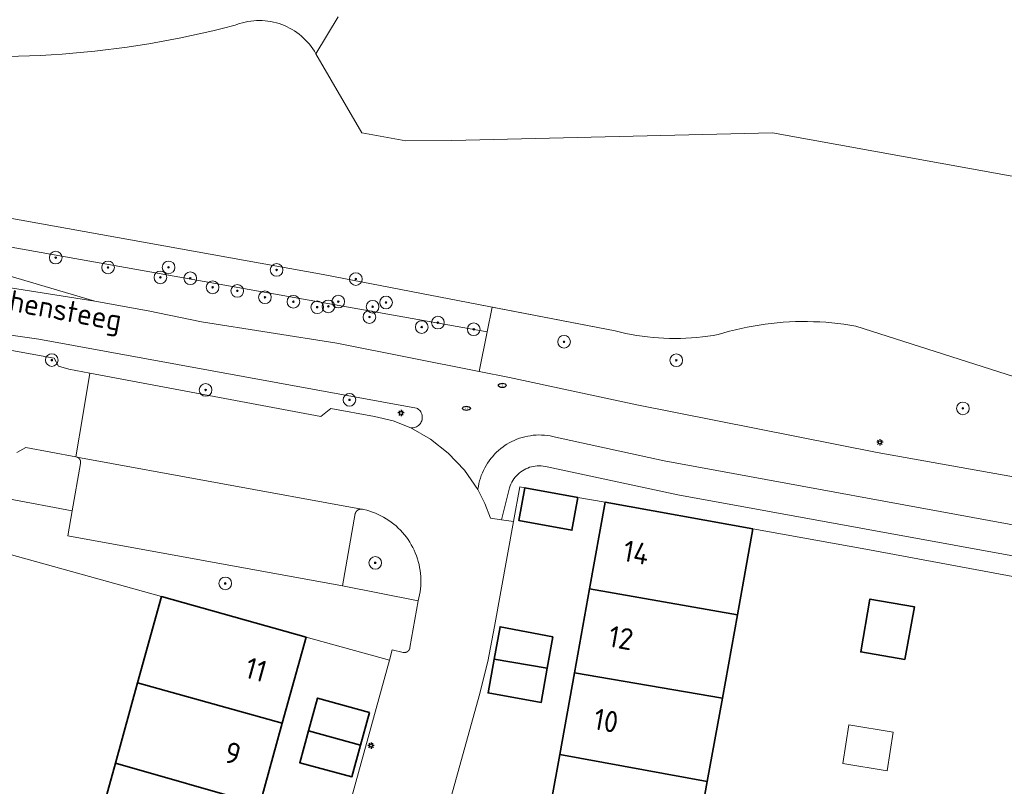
# Model space of a CAD drawing. Header units: metres. Extents: x 152610 to 160096, y 456114 to 462495.
# Tile 559 of 938: x 158815 to 158877, y 459931 to 459980. Entities that reach past the tile are written whole.
import ezdxf
from ezdxf.enums import TextEntityAlignment as Align

# ---------------------------------------------------------------- set-up
doc = ezdxf.new("R2010")
doc.units = ezdxf.units.M
doc.header["$LTSCALE"] = 0.5
doc.layers.get('0').update_dxf_attribs({"linetype": 'CONTINUOUS'})
for name, color, linetype, lineweight in [('B-PV-GK-BESCHOEIING-G', 251, 'GK-BESCHOEIING-SO', 18), ('B-PV-GR-BEPLANTING_CULTUUR_BOSPLANTSOEN-GV', 251, 'CONTINUOUS', 18), ('B-PV-GR-BEPLANTING_CULTUUR_HEESTERS-GV', 251, 'CONTINUOUS', 18), ('B-PV-GR-BOOM-S', 251, 'CONTINUOUS', 25), ('B-PV-IE-MEUBILAIR-S', 251, 'CONTINUOUS', 25), ('B-PV-OG-BEBOUWING-GV', 6, 'CONTINUOUS', 35), ('B-PV-OG-BEBOUWING-T18', 1, 'CONTINUOUS', 18), ('B-PV-OG-BEBOUWING_SCHUUR-GV', 251, 'CONTINUOUS', 18), ('B-PV-OG-TERREIN_BEGROEID-GV', 251, 'CONTINUOUS', 18), ('B-PV-OG-TOPOGRAFIE-T18', 1, 'CONTINUOUS', 18), ('B-PV-OG-WATER_SLOOT-GV', 251, 'CONTINUOUS', 18), ('B-PV-VH-GESLOTENVERHARDING_ASFALT-GV', 251, 'CONTINUOUS', 18), ('B-PV-VH-OPENVERHARDING_BETONSTRAATSTEEN-GV', 251, 'CONTINUOUS', 18), ('B-PV-VH-OPENVERHARDING_TEGEL-GV', 251, 'CONTINUOUS', 18)]:
    doc.layers.add(name, color=color, linetype=linetype, lineweight=lineweight)
doc.styles.add('NLCS-ISO', font='NLCS-ISO.ttf')
doc.styles.add('NLCS-ISO-M750-T18', font='NLCS-ISO.ttf', dxfattribs={"height": 1.35})
doc.linetypes.add('GK-BESCHOEIING-SO', pattern='A,18,-3,[1,NLCS.SHX,S=0.6,R=0,X=0,Y=0],-3', length=24)

# ---------------------------------------------------------------- blocks, each defined once
blk = doc.blocks.new('SIE-MEUBILAIR_PAAL_LICHTMAST-SO')
for points in [[(-0.62, 0), (-1, 0)], [(-0.71, 0.71), (-0.44, 0.44)], [(0, 1), (0, 0.62)], [(0.44, 0.44), (0.71, 0.71)], [(1, 0), (0.62, 0)], [(-0.71, -0.71), (-0.44, -0.44)], [(0, -0.62), (0, -1)], [(0.44, -0.44), (0.71, -0.71)]]:
    blk.add_lwpolyline(points)
blk.add_circle((0, 0), 0.5)
blk = doc.blocks.new('SIE-MEUBILAIR_PUT_RIOOLPUT-SO')
blk.add_ellipse((0, 0), major_axis=(1.25, 0), ratio=0.54)
at = {"style": 'NLCS-ISO'}
blk.add_text('ri', height=0.75, dxfattribs=at).set_placement((-0.04, 0.07), align=Align.MIDDLE_CENTER)
blk = doc.blocks.new('SGR-BOOM_GBKN-SO')
at = {"linetype": 'ByBlock', "lineweight": 18}
h = blk.add_hatch(color=0, dxfattribs=at)
h.dxf.hatch_style = 1
edge = h.paths.add_edge_path()
edge.add_arc((0, 0), 0.25, 0, 360)
at = {"color": 0, "linetype": 'ByBlock', "lineweight": 18}
for radius in [2, 0.25]:
    blk.add_circle((0, 0), radius, dxfattribs=at)
at = {"color": 0, "linetype": 'ByBlock', "lineweight": 18, "style": 'NLCS-ISO'}
blk.add_attdef('SOORT', (2.5, 0), '', height=1.5, dxfattribs=at)

msp = doc.modelspace()

# ---------------------------------------------------------------- linework, layer by layer
at = {"layer": 'B-PV-GK-BESCHOEIING-G', "flags": 128}
msp.add_lwpolyline([(158474.733, 460059.158), (158474.943, 460059.189), (158475.393, 460059.246), (158475.843, 460059.296), (158476.295, 460059.338), (158476.747, 460059.372), (158477.199, 460059.398), (158477.652, 460059.416), (158478.105, 460059.426), (158478.558, 460059.429), (158479.012, 460059.423), (158479.465, 460059.409), (158479.917, 460059.387), (158480.37, 460059.357), (158480.821, 460059.319), (158481.272, 460059.273), (158481.722, 460059.219), (158482.171, 460059.157), (158482.619, 460059.088), (158483.066, 460059.01), (158483.511, 460058.925), (158483.954, 460058.831), (158484.396, 460058.73), (158484.836, 460058.621), (158485.274, 460058.505), (158485.71, 460058.38), (158486.144, 460058.248), (158486.575, 460058.109), (158487.004, 460057.962), (158487.43, 460057.807), (158487.853, 460057.644), (158488.273, 460057.475), (158488.69, 460057.298), (158489.104, 460057.113), (158489.515, 460056.921), (158489.922, 460056.723), (158490.326, 460056.516), (158490.726, 460056.303), (158491.122, 460056.083), (158491.514, 460055.856), (158491.903, 460055.622), (158492.287, 460055.381), (158492.666, 460055.133), (158493.041, 460054.879), (158493.412, 460054.618), (158493.778, 460054.351), (158494.139, 460054.077), (158494.496, 460053.797), (158494.847, 460053.511), (158495.193, 460053.218), (158495.534, 460052.919), (158495.87, 460052.615), (158496.2, 460052.305), (158496.525, 460051.988), (158496.844, 460051.666), (158497.157, 460051.339), (158497.465, 460051.006), (158498.657, 460049.856), (158500, 460048.907), (158501.649, 460047.928), (158503.451, 460047.272), (158503.768, 460047.182), (158504.636, 460046.931), (158505.5, 460046.672), (158506.363, 460046.406), (158507.223, 460046.132), (158508.08, 460045.85), (158508.936, 460045.561), (158509.788, 460045.264), (158510.638, 460044.96), (158511.485, 460044.648), (158512.329, 460044.329), (158513.171, 460044.002), (158514.009, 460043.668), (158514.845, 460043.326), (158515.677, 460042.977), (158516.506, 460042.62), (158517.332, 460042.257), (158518.155, 460041.886), (158518.975, 460041.507), (158519.791, 460041.122), (158520.604, 460040.729), (158521.413, 460040.329), (158522.219, 460039.922), (158523.021, 460039.507), (158523.819, 460039.086), (158524.613, 460038.657), (158525.404, 460038.222), (158525.955, 460037.907), (158526.509, 460037.598), (158527.067, 460037.297), (158527.629, 460037.002), (158528.195, 460036.715), (158528.765, 460036.435), (158529.337, 460036.162), (158529.914, 460035.896), (158530.493, 460035.637), (158531.076, 460035.386), (158531.662, 460035.143), (158532.251, 460034.906), (158532.842, 460034.677), (158533.437, 460034.456), (158534.035, 460034.242), (158534.635, 460034.036), (158535.237, 460033.837), (158535.842, 460033.646), (158536.45, 460033.462), (158537.059, 460033.286), (158537.671, 460033.118), (158538.285, 460032.958), (158538.901, 460032.805), (158539.519, 460032.66), (158540.138, 460032.523), (158540.76, 460032.394), (158541.382, 460032.273), (158542.007, 460032.159), (158542.145, 460032.135), (158584.685, 460024.085), (158585.019, 460024.016), (158585.354, 460023.955), (158585.69, 460023.902), (158586.028, 460023.856), (158586.367, 460023.819), (158586.706, 460023.79), (158587.046, 460023.768), (158587.386, 460023.755), (158587.727, 460023.75), (158588.068, 460023.752), (158588.408, 460023.763), (158588.748, 460023.781), (158589.088, 460023.808), (158589.427, 460023.842), (158589.765, 460023.885), (158590.102, 460023.935), (158590.437, 460023.994), (158590.772, 460024.06), (158591.104, 460024.134), (158591.435, 460024.215), (158591.763, 460024.305), (158592.09, 460024.402), (158592.414, 460024.507), (158592.736, 460024.619), (158593.054, 460024.739), (158593.37, 460024.867), (158593.683, 460025.002), (158593.889, 460025.095), (158594.111, 460025.174), (158594.513, 460025.312), (158594.918, 460025.442), (158595.325, 460025.564), (158595.735, 460025.679), (158596.147, 460025.786), (158596.56, 460025.885), (158596.976, 460025.977), (158597.393, 460026.06), (158597.811, 460026.136), (158598.231, 460026.204), (158598.652, 460026.264), (158599.075, 460026.316), (158599.498, 460026.36), (158599.921, 460026.396), (158600.346, 460026.424), (158600.771, 460026.444), (158601.196, 460026.456), (158601.621, 460026.46), (158602.047, 460026.456), (158602.472, 460026.444), (158602.897, 460026.424), (158603.321, 460026.397), (158603.745, 460026.361), (158604.168, 460026.317), (158604.59, 460026.265), (158605.011, 460026.206), (158605.431, 460026.138), (158605.85, 460026.062), (158606.267, 460025.979), (158606.682, 460025.888), (158607.096, 460025.789), (158614.619, 460024.73), (158616.954, 460024.152), (158630.636, 460021.782), (158631.11, 460021.67), (158631.585, 460021.565), (158632.062, 460021.469), (158632.541, 460021.38), (158633.021, 460021.299), (158633.502, 460021.226), (158633.985, 460021.161), (158634.468, 460021.104), (158634.952, 460021.055), (158635.437, 460021.014), (158635.923, 460020.981), (158636.409, 460020.956), (158636.896, 460020.939), (158637.382, 460020.929), (158637.869, 460020.928), (158638.356, 460020.935), (158638.842, 460020.95), (158639.329, 460020.973), (158639.814, 460021.003), (158640.3, 460021.042), (158640.784, 460021.089), (158641.268, 460021.143), (158641.75, 460021.206), (158642.232, 460021.277), (158642.713, 460021.355), (158643.192, 460021.441), (158643.669, 460021.536), (158644.145, 460021.638), (158644.209, 460021.652), (158644.457, 460021.708), (158644.835, 460021.786), (158645.215, 460021.857), (158645.596, 460021.92), (158645.978, 460021.975), (158646.361, 460022.022), (158646.745, 460022.061), (158647.13, 460022.092), (158647.516, 460022.115), (158647.902, 460022.13), (158648.288, 460022.137), (158648.674, 460022.136), (158649.06, 460022.127), (158649.446, 460022.11), (158649.831, 460022.086), (158650.216, 460022.053), (158650.6, 460022.012), (158650.983, 460021.963), (158651.365, 460021.906), (158651.745, 460021.842), (158652.125, 460021.769), (158652.502, 460021.689), (158652.878, 460021.601), (158653.253, 460021.505), (158653.625, 460021.401), (158653.994, 460021.29), (158654.362, 460021.171), (158654.726, 460021.045), (158655.089, 460020.911), (158655.448, 460020.769), (158655.804, 460020.62), (158656.157, 460020.464), (158656.507, 460020.3), (158656.853, 460020.129), (158657.196, 460019.951), (158657.535, 460019.767), (158657.87, 460019.575), (158658.201, 460019.376), (158658.528, 460019.17), (158659.581, 460014.995), (158660.547, 460013.802), (158661.019, 460013.554), (158661.798, 460013.146), (158662.244, 460013.587), (158662.352, 460014.275), (158662.353, 460015.601), (158662.635, 460017.118), (158662.987, 460017.748), (158666.914, 460018.277), (158667.106, 460018.303), (158669.964, 460018.687), (158670.182, 460018.717), (158671.399, 460018.541), (158671.447, 460018.534), (158671.66, 460018.495), (158671.872, 460018.449), (158672.082, 460018.396), (158672.29, 460018.334), (158672.496, 460018.265), (158672.698, 460018.188), (158672.898, 460018.104), (158673.095, 460018.013), (158673.288, 460017.914), (158673.477, 460017.808), (158673.663, 460017.696), (158673.844, 460017.577), (158674.02, 460017.451), (158674.192, 460017.318), (158674.359, 460017.18), (158674.52, 460017.035), (158674.676, 460016.884), (158674.827, 460016.728), (158674.971, 460016.567), (158675.11, 460016.4), (158675.242, 460016.228), (158675.368, 460016.051), (158675.487, 460015.87), (158675.6, 460015.685), (158675.705, 460015.495), (158675.804, 460015.302), (158675.895, 460015.106), (158675.979, 460014.906), (158676.056, 460014.703), (158676.125, 460014.497), (158676.186, 460014.289), (158676.24, 460014.079), (158676.286, 460013.867), (158676.324, 460013.654), (158676.354, 460013.439), (158676.753, 460008.743), (158676.77, 460008.544), (158676.933, 460006.617), (158676.95, 460006.417), (158677.59, 460002.15), (158678.147, 460000), (158678.47, 459998.75), (158681.56, 459993.85), (158682.373, 459992.754), (158683.361, 459991.812), (158683.561, 459991.657), (158683.766, 459991.508), (158683.976, 459991.366), (158684.189, 459991.23), (158684.408, 459991.101), (158684.63, 459990.979), (158684.855, 459990.865), (158685.085, 459990.757), (158685.317, 459990.657), (158685.553, 459990.564), (158685.791, 459990.479), (158686.032, 459990.401), (158686.276, 459990.331), (158686.521, 459990.268), (158686.6, 459990.25), (158751.58, 459978.72), (158751.778, 459978.68), (158756.595, 459977.716), (158756.791, 459977.677), (158834.12, 459963.78), (158843.94, 459961.89), (158852.56, 459960.22), (158852.897, 459960.137), (158853.235, 459960.061), (158853.575, 459959.994), (158853.917, 459959.934), (158854.259, 459959.882), (158854.603, 459959.838), (158854.948, 459959.803), (158855.294, 459959.775), (158855.64, 459959.755), (158855.986, 459959.743), (158856.333, 459959.739), (158856.68, 459959.743), (158857.026, 459959.755), (158857.372, 459959.775), (158857.718, 459959.803), (158858.063, 459959.839), (158858.407, 459959.882), (158858.75, 459959.934), (158859.07, 459959.99), (158859.409, 459960.091), (158859.778, 459960.194), (158860.149, 459960.288), (158860.522, 459960.375), (158860.897, 459960.454), (158861.273, 459960.526), (158861.651, 459960.589), (158862.03, 459960.645), (158862.41, 459960.692), (158862.791, 459960.732), (158863.172, 459960.763), (158863.555, 459960.787), (158863.937, 459960.803), (158864.32, 459960.81), (158864.703, 459960.81), (158865.086, 459960.802), (158865.469, 459960.785), (158865.851, 459960.761), (158866.233, 459960.729), (158866.614, 459960.688), (158866.994, 459960.64), (158867.372, 459960.584), (158867.75, 459960.52), (158896.821, 459951.25), (158899.349, 459950.965), (158901.43, 459950.73), (158906.435, 459950.678), (158906.882, 459950.597), (158909.016, 459950.211), (158915.147, 459949.101), (158917.198, 459948.729), (158917.642, 459948.649), (158921.99, 459945.69), (158925.427, 459945.052), (158964.503, 459937.795), (159000, 459934.696), (159003.633, 459934.171), (159005.109, 459934.22), (159006.093, 459934.614), (159007.077, 459935.305), (159007.962, 459936.143), (159014.89, 459947.09), (159017.691, 459951.429), (159019.017, 459954.043), (159018.462, 459968.244), (159020.418, 459992.305), (159020.706, 459993.813), (159022.152, 460000), (159022.95, 460003.42), (159027.25, 460016.67), (159028.16, 460021.17), (159028.265, 460024.361), (159027.69, 460030.4), (159027.671, 460030.666), (159027.644, 460030.931), (159027.609, 460031.195), (159027.566, 460031.459), (159027.515, 460031.72), (159027.457, 460031.98), (159027.391, 460032.239), (159027.316, 460032.495), (159027.235, 460032.748), (159027.145, 460033), (159027.049, 460033.248), (159026.944, 460033.493), (159026.833, 460033.736), (159026.714, 460033.974), (159026.588, 460034.209), (159026.456, 460034.441), (159026.316, 460034.668), (159026.23, 460034.8), (159026.04, 460035.142), (159025.843, 460035.481), (159025.639, 460035.815), (159025.429, 460036.145), (159025.211, 460036.47), (159024.987, 460036.792), (159024.757, 460037.108), (159024.52, 460037.42), (159024.277, 460037.727), (159024.028, 460038.028), (159023.772, 460038.325), (159023.511, 460038.616), (159023.243, 460038.902), (159022.97, 460039.183), (159022.691, 460039.457), (159022.407, 460039.726), (159022.117, 460039.989), (159021.822, 460040.247), (159021.521, 460040.498), (159021.216, 460040.742), (159020.906, 460040.981), (159020.591, 460041.213), (159020.271, 460041.439), (159019.946, 460041.658), (159019.617, 460041.871), (159019.284, 460042.076), (159018.947, 460042.275), (159018.606, 460042.467), (159018.261, 460042.652), (159017.912, 460042.83), (159017.81, 460042.88), (159010.88, 460044.64), (159000, 460045.968), (158973.31, 460049.15), (158970.17, 460049.52), (158966.22, 460052.79), (158955.33, 460052.2), (158953.13, 460052.57), (158952.84, 460052.62), (158952.26, 460049.87), (158951.637, 460047.099), (158956.462, 460046.222), (158999.997, 460038.306), (159019.45, 460034.88), (159020.22, 460023.97), (159013.47, 460002.92), (159014.063, 460000), (159014.75, 459996.5), (159014.96, 459994.766), (159015.2, 459993.44), (159015.31, 459991.71), (159014.51, 459987.81), (159008.04, 459965.34), (159004.43, 459960.25), (159000, 459960.353), (158998.4, 459960.39), (158984.69, 459966.34), (158972.72, 459965.62), (158962.87, 459959.8), (158959.98, 459955.93), (158957.133, 459952.707), (158948.935, 459949.392), (158938.055, 459951.623), (158924.86, 459955.26), (158921.282, 459954.369), (158918.671, 459954.179), (158918.225, 459954.257), (158916.164, 459954.616), (158910.021, 459955.687), (158907.885, 459956.059), (158907.442, 459956.136), (158904.968, 459956.938), (158901.43, 459958.27), (158890.98, 459967.57), (158877.255, 459970.054), (158862.49, 459972.71), (158842.246, 459972.236), (158839.35, 459972.21), (158836.56, 459972.73), (158833.66, 459977.71), (158833.569, 459977.866), (158833.471, 459978.018), (158833.366, 459978.165), (158833.255, 459978.308), (158833.138, 459978.446), (158833.015, 459978.578), (158832.886, 459978.705), (158832.752, 459978.825), (158832.612, 459978.94), (158832.468, 459979.049), (158832.318, 459979.151), (158832.165, 459979.246), (158832.007, 459979.334), (158831.846, 459979.416), (158831.681, 459979.49), (158831.513, 459979.557), (158831.342, 459979.616), (158831.169, 459979.668), (158830.994, 459979.711), (158830.817, 459979.748), (158830.638, 459979.776), (158830.459, 459979.796), (158830.278, 459979.809), (158830.098, 459979.813), (158829.917, 459979.809), (158829.737, 459979.798), (158829.557, 459979.778), (158829.378, 459979.751), (158829.201, 459979.715), (158829.026, 459979.672), (158828.852, 459979.621), (158828.681, 459979.563), (158828.57, 459979.52), (158828.493, 459979.5), (158827.826, 459979.328), (158827.158, 459979.164), (158826.487, 459979.008), (158825.815, 459978.859), (158825.141, 459978.719), (158824.466, 459978.586), (158823.789, 459978.461), (158823.11, 459978.344), (158822.431, 459978.235), (158821.75, 459978.134), (158821.068, 459978.04), (158820.385, 459977.955), (158819.701, 459977.878), (158819.016, 459977.808), (158818.33, 459977.747), (158817.644, 459977.693), (158816.957, 459977.648), (158816.269, 459977.61), (158815.582, 459977.58), (158814.894, 459977.559), (158814.205, 459977.545), (158813.517, 459977.54), (158812.829, 459977.542), (158812.14, 459977.553), (158811.452, 459977.571), (158810.764, 459977.597), (158810.077, 459977.632), (158809.39, 459977.674), (158808.703, 459977.725), (158808.017, 459977.783), (158807.332, 459977.849), (158806.648, 459977.924), (158805.964, 459978.006), (158805.282, 459978.096), (158804.6, 459978.194), (158803.92, 459978.3), (158761.22, 459986.1), (158758.322, 459985.408), (158753.269, 459986.128), (158753.067, 459986.157), (158749.69, 459986.67), (158727.918, 459990.667), (158699.682, 459995.849), (158690.69, 459997.5), (158690.618, 459997.516), (158690.387, 459997.573), (158690.159, 459997.638), (158689.932, 459997.71), (158689.708, 459997.79), (158689.487, 459997.877), (158689.269, 459997.972), (158689.054, 459998.074), (158688.843, 459998.183), (158688.635, 459998.299), (158688.432, 459998.423), (158688.233, 459998.552), (158688.038, 459998.689), (158687.848, 459998.832), (158687.663, 459998.981), (158687.483, 459999.137), (158687.308, 459999.298), (158687.139, 459999.466), (158686.976, 459999.638), (158686.818, 459999.817), (158686.667, 460000), (158685.555, 460001.955), (158685.499, 460002.085), (158685.375, 460002.386), (158685.258, 460002.69), (158685.149, 460002.997), (158685.047, 460003.307), (158684.953, 460003.619), (158684.866, 460003.933), (158684.788, 460004.249), (158684.717, 460004.567), (158684.654, 460004.887), (158684.599, 460005.208), (158684.552, 460005.531), (158684.512, 460005.854), (158684.481, 460006.178), (158684.457, 460006.503), (158684.442, 460006.829), (158684.441, 460007.029), (158684.373, 460008.962), (158684.366, 460009.162), (158682.835, 460049.515), (158682.091, 460056.641), (158679.424, 460075.603), (158675.896, 460089.698), (158675.862, 460089.837), (158675.82, 460090.04), (158675.785, 460090.245), (158675.759, 460090.45), (158675.74, 460090.657), (158675.73, 460090.864), (158675.727, 460091.071), (158675.733, 460091.278), (158675.746, 460091.485), (158675.767, 460091.691), (158675.797, 460091.896), (158675.834, 460092.1), (158675.879, 460092.303), (158675.932, 460092.503), (158675.992, 460092.701), (158676.06, 460092.897), (158676.136, 460093.09), (158676.219, 460093.28), (158676.309, 460093.466), (158676.407, 460093.649), (158676.511, 460093.828), (158676.622, 460094.003), (158676.74, 460094.174), (158676.864, 460094.34), (158676.995, 460094.501), (158677.132, 460094.656), (158677.275, 460094.807), (158677.423, 460094.951), (158677.577, 460095.09), (158677.736, 460095.223), (158677.9, 460095.35), (158678.069, 460095.47), (158678.242, 460095.583), (158678.42, 460095.69), (158679.124, 460098.709), (158679.71, 460101.22), (158678.135, 460101.478), (158676.628, 460102.001), (158676.439, 460102.088), (158676.194, 460102.208), (158675.953, 460102.336), (158675.716, 460102.471), (158675.482, 460102.612), (158675.253, 460102.76), (158675.029, 460102.915), (158674.809, 460103.076), (158674.594, 460103.244), (158674.384, 460103.418), (158674.179, 460103.598), (158673.98, 460103.784), (158673.786, 460103.976), (158673.597, 460104.173), (158673.415, 460104.376), (158673.239, 460104.584), (158673.069, 460104.797), (158672.905, 460105.015), (158672.747, 460105.238), (158672.597, 460105.465), (158672.452, 460105.697), (158672.315, 460105.933), (158672.185, 460106.172), (158672.062, 460106.416), (158671.946, 460106.663), (158671.837, 460106.913), (158671.736, 460107.166), (158671.642, 460107.422), (158671.556, 460107.681), (158670.245, 460117.41), (158670.219, 460117.602), (158669.958, 460119.521), (158669.933, 460119.705), (158667.522, 460137.655), (158666.197, 460150.943), (158665.164, 460167.52), (158665.12, 460183.663), (158665.289, 460190.315), (158665.604, 460194.292), (158665.629, 460194.539), (158665.664, 460194.81), (158665.707, 460195.08), (158665.758, 460195.349), (158665.817, 460195.616), (158665.883, 460195.881), (158665.957, 460196.144), (158666.039, 460196.405), (158666.129, 460196.663), (158666.226, 460196.919), (158666.33, 460197.172), (158666.442, 460197.421), (158666.561, 460197.667), (158666.687, 460197.91), (158666.82, 460198.148), (158666.961, 460198.383), (158667.108, 460198.613), (158667.261, 460198.839), (158667.421, 460199.061), (158667.588, 460199.278), (158667.761, 460199.489), (158667.94, 460199.696), (158668.125, 460199.897), (158668.316, 460200.093), (158668.512, 460200.283), (158668.714, 460200.467), (158668.921, 460200.646), (158669.134, 460200.818), (158669.351, 460200.984), (158669.573, 460201.143), (158669.8, 460201.296), (158670.031, 460201.442), (158670.266, 460201.582), (158670.505, 460201.714), (158670.748, 460201.839), (158670.994, 460201.957), (158671.244, 460202.068), (158671.497, 460202.172), (158671.753, 460202.268), (158672.012, 460202.357), (158672.273, 460202.438), (158672.536, 460202.511), (158673.586, 460202.643), (158675.654, 460202.454), (158680.24, 460200.758), (158684.716, 460198.791), (158742.58, 460186.99), (158742.848, 460188.52), (158743.093, 460189.916), (158743.6, 460192.81), (158685.67, 460204.82), (158680.76, 460205), (158677.037, 460206.38), (158675.289, 460207.471), (158675.065, 460207.642), (158674.839, 460207.824), (158674.618, 460208.012), (158674.402, 460208.206), (158674.191, 460208.406), (158673.986, 460208.612), (158673.787, 460208.824), (158673.594, 460209.041), (158673.407, 460209.263), (158673.226, 460209.49), (158673.051, 460209.722), (158672.883, 460209.959), (158672.722, 460210.2), (158672.567, 460210.446), (158672.419, 460210.696), (158672.278, 460210.95), (158672.143, 460211.207), (158672.017, 460211.468), (158671.897, 460211.733), (158671.784, 460212.001), (158671.68, 460212.272), (158671.582, 460212.545), (158671.492, 460212.821), (158671.41, 460213.1), (158670.971, 460216.313), (158670.67, 460217.248), (158670.659, 460217.314), (158670.584, 460217.782), (158670.518, 460218.252), (158670.459, 460218.723), (158670.409, 460219.194), (158670.366, 460219.666), (158670.331, 460220.139), (158670.305, 460220.613), (158670.286, 460221.087), (158670.275, 460221.561), (158670.272, 460222.035), (158670.278, 460222.509), (158670.291, 460222.983), (158670.312, 460223.457), (158670.342, 460223.93), (158670.379, 460224.403), (158670.424, 460224.875), (158670.884, 460236.208), (158671.443, 460250), (158671.646, 460254.657), (158671.932, 460258.598), (158672.045, 460266.708), (158672.206, 460278.296), (158673.841, 460310.082), (158672.827, 460327.858), (158672.802, 460328.217), (158672.77, 460328.576), (158672.729, 460328.934), (158672.681, 460329.291), (158672.624, 460329.647), (158672.56, 460330.002), (158672.488, 460330.355), (158672.407, 460330.706), (158672.32, 460331.055), (158672.224, 460331.403), (158672.173, 460331.575), (158671.331, 460334.857), (158670.909, 460336.049), (158670.252, 460337.253), (158669.749, 460337.931), (158668.707, 460339.041), (158667.431, 460340.162), (158666.576, 460340.921), (158665.827, 460341.447), (158664.587, 460342.123), (158663.031, 460342.66), (158661.99, 460342.963), (158660.832, 460343.113), (158657.125, 460343.156)], dxfattribs=at)
at = {"layer": 'B-PV-GR-BEPLANTING_CULTUUR_BOSPLANTSOEN-GV', "flags": 128}
msp.add_lwpolyline([(158896.821, 459951.25), (158867.75, 459960.52), (158867.372, 459960.584), (158866.994, 459960.64), (158866.614, 459960.688), (158866.233, 459960.729), (158865.851, 459960.761), (158865.469, 459960.785), (158865.086, 459960.802), (158864.703, 459960.81), (158864.32, 459960.81), (158863.937, 459960.803), (158863.555, 459960.787), (158863.172, 459960.763), (158862.791, 459960.732), (158862.41, 459960.692), (158862.03, 459960.644), (158861.651, 459960.589), (158861.273, 459960.526), (158860.897, 459960.454), (158860.522, 459960.375), (158860.149, 459960.288), (158859.778, 459960.194), (158859.409, 459960.091), (158859.07, 459959.99), (158858.749, 459959.934), (158858.407, 459959.882), (158858.063, 459959.839), (158857.718, 459959.803), (158857.372, 459959.775), (158857.026, 459959.755), (158856.68, 459959.743), (158856.333, 459959.739), (158855.986, 459959.743), (158855.64, 459959.755), (158855.294, 459959.775), (158854.948, 459959.803), (158854.603, 459959.839), (158854.259, 459959.882), (158853.917, 459959.934), (158853.575, 459959.994), (158853.235, 459960.061), (158852.897, 459960.137), (158852.56, 459960.22), (158844.803, 459961.723), (158844.483, 459960.168), (158843.965, 459957.659), (158845.88, 459957.28), (158853.93, 459955.56), (158869.09, 459952.55), (158898.097, 459947.374)], dxfattribs=at)
at = {"layer": 'B-PV-GR-BEPLANTING_CULTUUR_HEESTERS-GV', "flags": 128}
for points in [[(158814.268, 459949.626), (158818.282, 459948.855), (158818.8, 459951.84), (158818.802, 459951.846), (158818.803, 459951.852), (158818.804, 459951.858), (158818.806, 459951.863), (158818.807, 459951.869), (158818.808, 459951.875), (158818.808, 459951.881), (158818.809, 459951.887), (158818.81, 459951.893), (158818.81, 459951.899), (158818.811, 459951.905), (158818.811, 459951.911), (158818.812, 459951.917), (158818.812, 459951.923), (158818.812, 459951.929), (158818.812, 459951.935), (158818.812, 459951.941), (158818.811, 459951.947), (158818.811, 459951.953), (158818.81, 459951.959), (158818.81, 459951.965), (158818.809, 459951.971), (158818.808, 459951.977), (158818.808, 459951.983), (158818.807, 459951.989), (158818.806, 459951.995), (158818.804, 459952.001), (158818.803, 459952.007), (158818.802, 459952.012), (158818.8, 459952.018), (158818.798, 459952.024), (158818.797, 459952.03), (158818.795, 459952.035), (158818.793, 459952.041), (158818.791, 459952.047), (158818.789, 459952.052), (158818.787, 459952.058), (158818.784, 459952.064), (158818.782, 459952.069), (158818.78, 459952.075), (158818.777, 459952.08), (158818.774, 459952.085), (158818.771, 459952.091), (158818.769, 459952.096), (158818.766, 459952.101), (158818.763, 459952.106), (158818.759, 459952.111), (158818.756, 459952.117), (158818.753, 459952.122), (158818.749, 459952.126), (158818.746, 459952.131), (158818.742, 459952.136), (158818.739, 459952.141), (158818.735, 459952.146), (158818.731, 459952.15), (158818.727, 459952.155), (158818.723, 459952.159), (158818.719, 459952.164), (158818.715, 459952.168), (158818.711, 459952.172), (158818.707, 459952.177), (158818.702, 459952.181), (158818.698, 459952.185), (158818.693, 459952.189), (158818.689, 459952.193), (158818.684, 459952.196), (158818.679, 459952.2), (158818.675, 459952.204), (158818.67, 459952.207), (158818.665, 459952.211), (158818.66, 459952.214), (158818.655, 459952.218), (158818.65, 459952.221), (158818.645, 459952.224), (158818.64, 459952.227), (158818.634, 459952.23), (158818.629, 459952.233), (158818.624, 459952.236), (158818.618, 459952.238), (158818.613, 459952.241), (158818.607, 459952.243), (158818.602, 459952.246), (158818.596, 459952.248), (158818.591, 459952.25), (158818.585, 459952.252), (158818.58, 459952.254), (158818.574, 459952.256), (158818.568, 459952.259), (158818.51, 459952.27), (158815.36, 459952.86), (158814.79, 459952.54)], [(158902.96, 459941.41), (158856.52, 459949.87), (158848.26, 459951.64), (158848.138, 459951.668), (158848.015, 459951.689), (158847.891, 459951.701), (158847.766, 459951.705), (158847.641, 459951.702), (158847.517, 459951.69), (158847.394, 459951.671), (158847.272, 459951.644), (158847.152, 459951.609), (158847.035, 459951.566), (158846.92, 459951.516), (158846.809, 459951.458), (158846.702, 459951.394), (158846.6, 459951.323), (158846.502, 459951.246), (158846.409, 459951.162), (158846.321, 459951.073), (158846.24, 459950.978), (158846.165, 459950.878), (158846.097, 459950.774), (158846.035, 459950.665), (158845.98, 459950.553), (158845.933, 459950.438), (158845.893, 459950.319), (158845.89, 459950.31), (158845.38, 459948.3), (158846.132, 459948.18), (158846.53, 459950.38), (158846.86, 459950.32), (158850.2, 459949.71), (158851.92, 459949.41), (158861.25, 459947.72), (158868.38, 459946.44), (158880.95, 459944.11)], [(158813.669, 459946.286), (158823.92, 459943.45), (158833.05, 459940.9), (158838.31, 459939.44), (158838.49, 459940.1), (158839.17, 459939.93), (158839.176, 459939.929), (158839.182, 459939.927), (158839.188, 459939.926), (158839.194, 459939.925), (158839.2, 459939.924), (158839.206, 459939.923), (158839.212, 459939.922), (158839.218, 459939.922), (158839.224, 459939.921), (158839.23, 459939.92), (158839.236, 459939.92), (158839.242, 459939.92), (158839.248, 459939.92), (158839.254, 459939.92), (158839.26, 459939.92), (158839.266, 459939.92), (158839.272, 459939.92), (158839.278, 459939.92), (158839.284, 459939.921), (158839.29, 459939.921), (158839.297, 459939.922), (158839.302, 459939.923), (158839.308, 459939.924), (158839.314, 459939.925), (158839.32, 459939.926), (158839.326, 459939.927), (158839.332, 459939.928), (158839.338, 459939.93), (158839.344, 459939.931), (158839.35, 459939.933), (158839.356, 459939.935), (158839.361, 459939.936), (158839.367, 459939.938), (158839.373, 459939.94), (158839.379, 459939.942), (158839.384, 459939.945), (158839.39, 459939.947), (158839.396, 459939.949), (158839.401, 459939.952), (158839.407, 459939.954), (158839.412, 459939.957), (158839.417, 459939.96), (158839.423, 459939.963), (158839.428, 459939.966), (158839.433, 459939.969), (158839.438, 459939.972), (158839.443, 459939.975), (158839.448, 459939.979), (158839.453, 459939.982), (158839.458, 459939.986), (158839.463, 459939.989), (158839.468, 459939.993), (158839.473, 459939.997), (158839.478, 459940), (158839.482, 459940.004), (158839.487, 459940.008), (158839.491, 459940.012), (158839.496, 459940.017), (158839.5, 459940.021), (158839.504, 459940.025), (158839.508, 459940.03), (158839.512, 459940.034), (158839.516, 459940.038), (158839.52, 459940.043), (158839.524, 459940.048), (158839.528, 459940.053), (158839.532, 459940.057), (158839.535, 459940.062), (158839.539, 459940.067), (158839.542, 459940.072), (158839.546, 459940.077), (158839.549, 459940.082), (158839.552, 459940.087), (158839.555, 459940.093), (158839.558, 459940.098), (158839.561, 459940.103), (158839.564, 459940.109), (158839.567, 459940.114), (158839.569, 459940.12), (158839.572, 459940.125), (158839.574, 459940.131), (158839.577, 459940.136), (158839.579, 459940.142), (158839.581, 459940.148), (158839.583, 459940.153), (158839.585, 459940.159), (158839.587, 459940.165), (158839.588, 459940.171), (158839.59, 459940.177), (158839.592, 459940.182), (158839.593, 459940.188), (158839.594, 459940.194), (158839.596, 459940.2), (158839.597, 459940.206), (158839.598, 459940.212), (158839.599, 459940.218), (158839.599, 459940.224), (158839.6, 459940.23), (158840.12, 459943.19), (158835.34, 459944.13), (158818.01, 459947.29), (158818.282, 459948.855), (158814.268, 459949.626)]]:
    msp.add_lwpolyline(points, dxfattribs=at)
msp.add_lwpolyline([(158836.6, 459948.96), (158836.541, 459948.971), (158836.528, 459948.97), (158836.522, 459948.97), (158836.515, 459948.97), (158836.509, 459948.97), (158836.502, 459948.97), (158836.496, 459948.97), (158836.489, 459948.97), (158836.483, 459948.969), (158836.476, 459948.968), (158836.47, 459948.968), (158836.463, 459948.967), (158836.457, 459948.966), (158836.45, 459948.965), (158836.444, 459948.964), (158836.438, 459948.963), (158836.431, 459948.961), (158836.425, 459948.96), (158836.418, 459948.958), (158836.412, 459948.957), (158836.406, 459948.955), (158836.4, 459948.953), (158836.394, 459948.951), (158836.387, 459948.949), (158836.381, 459948.946), (158836.375, 459948.944), (158836.369, 459948.942), (158836.363, 459948.939), (158836.357, 459948.936), (158836.351, 459948.934), (158836.345, 459948.931), (158836.339, 459948.928), (158836.334, 459948.925), (158836.328, 459948.922), (158836.317, 459948.915), (158836.311, 459948.911), (158836.306, 459948.908), (158836.3, 459948.904), (158836.295, 459948.901), (158836.29, 459948.897), (158836.285, 459948.893), (158836.279, 459948.889), (158836.274, 459948.885), (158836.269, 459948.881), (158836.264, 459948.876), (158836.26, 459948.872), (158836.255, 459948.867), (158836.25, 459948.863), (158836.245, 459948.858), (158836.241, 459948.854), (158836.237, 459948.849), (158836.232, 459948.844), (158836.228, 459948.839), (158836.224, 459948.834), (158836.22, 459948.829), (158836.216, 459948.824), (158836.212, 459948.819), (158836.208, 459948.813), (158836.204, 459948.808), (158836.2, 459948.803), (158836.197, 459948.797), (158836.193, 459948.792), (158836.19, 459948.786), (158836.187, 459948.78), (158836.184, 459948.775), (158836.181, 459948.769), (158836.178, 459948.763), (158836.175, 459948.757), (158836.172, 459948.751), (158836.169, 459948.745), (158836.167, 459948.74), (158836.164, 459948.733), (158836.162, 459948.727), (158836.16, 459948.721), (158836.157, 459948.715), (158836.155, 459948.709), (158836.154, 459948.703), (158836.152, 459948.696), (158836.15, 459948.69), (158835.34, 459944.13), (158840.12, 459943.19), (158840.168, 459943.376), (158840.209, 459943.564), (158840.241, 459943.753), (158840.266, 459943.944), (158840.282, 459944.135), (158840.291, 459944.327), (158840.291, 459944.519), (158840.284, 459944.711), (158840.269, 459944.903), (158840.246, 459945.093), (158840.214, 459945.283), (158840.175, 459945.471), (158840.128, 459945.657), (158840.074, 459945.841), (158840.012, 459946.023), (158839.942, 459946.202), (158839.865, 459946.378), (158839.78, 459946.551), (158839.689, 459946.72), (158839.591, 459946.885), (158839.485, 459947.046), (158839.374, 459947.202), (158839.255, 459947.353), (158839.131, 459947.5), (158839.001, 459947.641), (158838.864, 459947.776), (158838.723, 459947.906), (158838.576, 459948.03), (158838.424, 459948.147), (158838.267, 459948.258), (158838.106, 459948.363), (158837.94, 459948.46), (158837.771, 459948.551), (158837.598, 459948.635), (158837.422, 459948.711), (158837.242, 459948.78), (158837.06, 459948.841), (158836.876, 459948.895), (158836.689, 459948.941)], close=True, dxfattribs=at)
at = {"layer": 'B-PV-OG-BEBOUWING-GV', "flags": 128}
for points in [[(158850.2, 459949.71), (158846.86, 459950.32), (158846.48, 459948.25), (158849.83, 459947.64)], [(158861.25, 459947.72), (158851.92, 459949.41), (158850.937, 459943.943), (158860.273, 459942.302)], [(158860.273, 459942.302), (158850.937, 459943.943), (158849.983, 459938.631), (158859.324, 459937.038)], [(158833.05, 459940.9), (158823.92, 459943.45), (158822.41, 459938.002), (158831.541, 459935.453)], [(158870.847, 459939.477), (158871.446, 459942.807), (158868.636, 459943.289), (158868.064, 459939.954)], [(158848.63, 459940.92), (158845.29, 459941.55), (158844.921, 459939.495), (158848.274, 459938.923)], [(158848.274, 459938.923), (158844.921, 459939.495), (158844.54, 459937.37), (158847.89, 459936.77)], [(158859.324, 459937.038), (158849.983, 459938.631), (158849.059, 459933.493), (158858.376, 459931.781)], [(158831.541, 459935.453), (158822.41, 459938.002), (158821.005, 459932.934), (158830.121, 459930.33)], [(158837.05, 459936.14), (158833.77, 459937.04), (158833.207, 459934.988), (158836.485, 459934.073)], [(158836.485, 459934.073), (158833.207, 459934.988), (158832.65, 459932.96), (158835.94, 459932.08)], [(158858.376, 459931.781), (158849.059, 459933.493), (158848.064, 459927.952), (158857.381, 459926.259)], [(158830.121, 459930.33), (158821.005, 459932.934), (158819.553, 459927.698), (158828.679, 459925.127)]]:
    msp.add_lwpolyline(points, close=True, dxfattribs=at)
at = {"layer": 'B-PV-OG-BEBOUWING_SCHUUR-GV', "flags": 128}
msp.add_lwpolyline([(158870.115, 459934.896), (158867.318, 459935.349), (158866.923, 459932.911), (158869.72, 459932.458)], close=True, dxfattribs=at)
at = {"layer": 'B-PV-OG-TERREIN_BEGROEID-GV', "flags": 128}
for points in [[(158814.894, 459977.559), (158815.582, 459977.58), (158816.269, 459977.61), (158816.957, 459977.648), (158817.644, 459977.693), (158818.33, 459977.747), (158819.016, 459977.808), (158819.701, 459977.878), (158820.385, 459977.955), (158821.068, 459978.04), (158821.75, 459978.134), (158822.431, 459978.235), (158823.11, 459978.344), (158823.789, 459978.461), (158824.466, 459978.586), (158825.141, 459978.719), (158825.815, 459978.859), (158826.487, 459979.008), (158827.158, 459979.164), (158827.826, 459979.328), (158828.493, 459979.5), (158828.57, 459979.52), (158828.681, 459979.563), (158828.852, 459979.621), (158829.025, 459979.672), (158829.201, 459979.715), (158829.378, 459979.751), (158829.557, 459979.778), (158829.736, 459979.798), (158829.917, 459979.809), (158830.098, 459979.813), (158830.278, 459979.809), (158830.459, 459979.796), (158830.638, 459979.776), (158830.817, 459979.748), (158830.994, 459979.712), (158831.169, 459979.668), (158831.342, 459979.616), (158831.513, 459979.557), (158831.681, 459979.49), (158831.846, 459979.416), (158832.007, 459979.334), (158832.165, 459979.246), (158832.318, 459979.151), (158832.468, 459979.049), (158832.612, 459978.94), (158832.752, 459978.825), (158832.886, 459978.705), (158833.015, 459978.578), (158833.138, 459978.446), (158833.255, 459978.308), (158833.366, 459978.165), (158833.471, 459978.018), (158833.569, 459977.866), (158833.66, 459977.71), (158835.074, 459980.051)], [(158805.655, 459966.231), (158819.705, 459962.103), (158823.078, 459961.481), (158826.44, 459960.8), (158834.98, 459959.44), (158843.965, 459957.659), (158844.483, 459960.168), (158756.423, 459975.823)], [(158814, 459959.07), (158817.143, 459958.498), (158817.409, 459957.999), (158818.063, 459957.796), (158819.386, 459957.548), (158833.982, 459954.81), (158834.605, 459955.321), (158837.36, 459954.82), (158838.537, 459954.537), (158839.666, 459954.103), (158839.739, 459954.101), (158839.811, 459954.107), (158839.882, 459954.12), (158839.952, 459954.142), (158840.018, 459954.171), (158840.081, 459954.207), (158840.14, 459954.25), (158840.194, 459954.299), (158840.242, 459954.354), (158840.283, 459954.413), (158840.318, 459954.477), (158840.345, 459954.544), (158840.365, 459954.614), (158840.378, 459954.686), (158840.382, 459954.758), (158840.378, 459954.831), (158840.367, 459954.903), (158840.347, 459954.973), (158840.32, 459955.04), (158840.286, 459955.104), (158840.245, 459955.164), (158840.197, 459955.219), (158840.144, 459955.269), (158840.086, 459955.312), (158840.023, 459955.348), (158840.02, 459955.35), (158816.17, 459959.69), (158814.997, 459959.87), (158813.823, 459960.043)]]:
    msp.add_lwpolyline(points, dxfattribs=at)
for points in [[(158756.791, 459977.677), (158756.595, 459977.716), (158756.423, 459975.823), (158844.483, 459960.168), (158844.803, 459961.723), (158843.94, 459961.89), (158834.12, 459963.78)], [(158784.056, 459970.589), (158772.159, 459970.644), (158779.61, 459968.73), (158783.35, 459967.739), (158787.15, 459967.01), (158793.155, 459965.834), (158798.08, 459964.87), (158799.36, 459964.65), (158805.55, 459964.06), (158812.645, 459963.209), (158819.705, 459962.103), (158805.655, 459966.231)]]:
    msp.add_lwpolyline(points, close=True, dxfattribs=at)
at = {"layer": 'B-PV-OG-WATER_SLOOT-GV', "flags": 128}
for points in [[(158877.255, 459970.054), (158862.49, 459972.71), (158842.246, 459972.236), (158839.35, 459972.21), (158836.56, 459972.73), (158833.66, 459977.71), (158833.569, 459977.866), (158833.471, 459978.018), (158833.366, 459978.165), (158833.255, 459978.308), (158833.138, 459978.446), (158833.015, 459978.578), (158832.886, 459978.705), (158832.752, 459978.825), (158832.612, 459978.94), (158832.468, 459979.049), (158832.318, 459979.151), (158832.165, 459979.246), (158832.007, 459979.334), (158831.846, 459979.416), (158831.681, 459979.49), (158831.513, 459979.557), (158831.342, 459979.616), (158831.169, 459979.668), (158830.994, 459979.712), (158830.817, 459979.748), (158830.638, 459979.776), (158830.459, 459979.796), (158830.278, 459979.809), (158830.098, 459979.813), (158829.917, 459979.809), (158829.736, 459979.798), (158829.557, 459979.778), (158829.378, 459979.751), (158829.201, 459979.715), (158829.025, 459979.672), (158828.852, 459979.621), (158828.681, 459979.563), (158828.57, 459979.52), (158828.493, 459979.5), (158827.826, 459979.328), (158827.158, 459979.164), (158826.487, 459979.008), (158825.815, 459978.859), (158825.141, 459978.719), (158824.466, 459978.586), (158823.789, 459978.461), (158823.11, 459978.344), (158822.431, 459978.235), (158821.75, 459978.134), (158821.068, 459978.04), (158820.385, 459977.955), (158819.701, 459977.878), (158819.016, 459977.808), (158818.33, 459977.747), (158817.644, 459977.693), (158816.957, 459977.648), (158816.269, 459977.61), (158815.582, 459977.58), (158814.894, 459977.559)], [(158756.791, 459977.677), (158834.12, 459963.78), (158843.94, 459961.89), (158844.803, 459961.723), (158852.56, 459960.22), (158852.897, 459960.137), (158853.235, 459960.061), (158853.575, 459959.994), (158853.917, 459959.934), (158854.259, 459959.882), (158854.603, 459959.839), (158854.948, 459959.803), (158855.294, 459959.775), (158855.64, 459959.755), (158855.986, 459959.743), (158856.333, 459959.739), (158856.68, 459959.743), (158857.026, 459959.755), (158857.372, 459959.775), (158857.718, 459959.803), (158858.063, 459959.839), (158858.407, 459959.882), (158858.749, 459959.934), (158859.07, 459959.99), (158859.409, 459960.091), (158859.778, 459960.194), (158860.149, 459960.288), (158860.522, 459960.375), (158860.897, 459960.454), (158861.273, 459960.526), (158861.651, 459960.589), (158862.03, 459960.644), (158862.41, 459960.692), (158862.791, 459960.732), (158863.172, 459960.763), (158863.555, 459960.787), (158863.937, 459960.803), (158864.32, 459960.81), (158864.703, 459960.81), (158865.086, 459960.802), (158865.469, 459960.785), (158865.851, 459960.761), (158866.233, 459960.729), (158866.614, 459960.688), (158866.994, 459960.64), (158867.372, 459960.584), (158867.75, 459960.52), (158896.821, 459951.25)]]:
    msp.add_lwpolyline(points, dxfattribs=at)
at = {"layer": 'B-PV-VH-GESLOTENVERHARDING_ASFALT-GV', "flags": 128}
for points in [[(158898.097, 459947.374), (158869.09, 459952.55), (158853.93, 459955.56), (158845.88, 459957.28), (158843.965, 459957.659), (158834.98, 459959.44), (158826.44, 459960.8), (158823.078, 459961.481), (158819.705, 459962.103), (158812.645, 459963.209)], [(158813.823, 459960.043), (158814.997, 459959.87), (158816.17, 459959.69), (158840.02, 459955.35), (158840.023, 459955.348), (158840.086, 459955.312), (158840.144, 459955.269), (158840.197, 459955.219), (158840.245, 459955.164), (158840.286, 459955.104), (158840.32, 459955.04), (158840.347, 459954.973), (158840.367, 459954.903), (158840.378, 459954.831), (158840.382, 459954.758), (158840.378, 459954.686), (158840.365, 459954.614), (158840.345, 459954.544), (158840.318, 459954.477), (158840.283, 459954.413), (158840.242, 459954.354), (158840.194, 459954.299), (158840.14, 459954.25), (158840.081, 459954.207), (158840.018, 459954.171), (158839.952, 459954.142), (158839.882, 459954.12), (158839.811, 459954.107), (158839.739, 459954.101), (158839.666, 459954.103), (158840.907, 459953.396), (158842.02, 459952.5), (158843.046, 459951.426), (158843.891, 459950.203), (158843.894, 459950.229), (158843.921, 459950.404), (158843.956, 459950.578), (158843.998, 459950.75), (158844.048, 459950.92), (158844.106, 459951.088), (158844.172, 459951.253), (158844.244, 459951.414), (158844.324, 459951.572), (158844.411, 459951.727), (158844.505, 459951.877), (158844.605, 459952.023), (158844.712, 459952.164), (158844.826, 459952.301), (158844.945, 459952.431), (158845.07, 459952.557), (158845.201, 459952.677), (158845.337, 459952.791), (158845.477, 459952.898), (158845.623, 459952.999), (158845.721, 459953.062), (158845.874, 459953.152), (158846.03, 459953.235), (158846.191, 459953.31), (158846.354, 459953.379), (158846.521, 459953.44), (158846.69, 459953.493), (158846.861, 459953.539), (158847.034, 459953.577), (158847.208, 459953.607), (158847.384, 459953.629), (158847.561, 459953.644), (158847.738, 459953.65), (158847.915, 459953.648), (158848.092, 459953.638), (158848.268, 459953.62), (158848.444, 459953.595), (158848.618, 459953.561), (158848.79, 459953.52), (158855.66, 459952.01), (158903.336, 459943.269)]]:
    msp.add_lwpolyline(points, dxfattribs=at)
at = {"layer": 'B-PV-VH-OPENVERHARDING_BETONSTRAATSTEEN-GV', "flags": 128}
for points in [[(158814.79, 459952.54), (158815.36, 459952.86), (158818.51, 459952.27), (158818.943, 459954.879), (158819.386, 459957.548), (158818.063, 459957.796), (158817.409, 459957.999), (158817.143, 459958.498), (158814, 459959.07)], [(158837.78, 459914.91), (158843.97, 459937.18), (158844.512, 459939.362), (158844.94, 459941.57), (158846.132, 459948.18), (158845.38, 459948.3), (158844.69, 459948.41), (158844.336, 459949.327), (158843.891, 459950.203), (158843.046, 459951.426), (158842.02, 459952.5), (158840.907, 459953.396), (158839.666, 459954.103), (158838.537, 459954.537), (158837.36, 459954.82), (158834.605, 459955.321), (158833.982, 459954.81), (158819.386, 459957.548), (158818.943, 459954.879), (158818.51, 459952.27), (158818.568, 459952.259), (158836.541, 459948.971), (158836.6, 459948.96), (158836.689, 459948.941), (158836.876, 459948.895), (158837.06, 459948.841), (158837.242, 459948.78), (158837.422, 459948.711), (158837.598, 459948.635), (158837.771, 459948.551), (158837.94, 459948.46), (158838.106, 459948.363), (158838.267, 459948.258), (158838.424, 459948.147), (158838.576, 459948.03), (158838.723, 459947.906), (158838.864, 459947.776), (158839.001, 459947.641), (158839.131, 459947.5), (158839.255, 459947.353), (158839.374, 459947.202), (158839.485, 459947.046), (158839.591, 459946.885), (158839.689, 459946.72), (158839.78, 459946.551), (158839.865, 459946.378), (158839.942, 459946.202), (158840.012, 459946.023), (158840.074, 459945.841), (158840.128, 459945.657), (158840.175, 459945.471), (158840.214, 459945.283), (158840.246, 459945.093), (158840.269, 459944.903), (158840.284, 459944.711), (158840.291, 459944.519), (158840.291, 459944.327), (158840.282, 459944.135), (158840.266, 459943.944), (158840.241, 459943.753), (158840.209, 459943.564), (158840.168, 459943.376), (158840.12, 459943.19), (158839.6, 459940.23), (158839.599, 459940.224), (158839.599, 459940.218), (158839.598, 459940.212), (158839.597, 459940.206), (158839.596, 459940.2), (158839.594, 459940.194), (158839.593, 459940.188), (158839.592, 459940.182), (158839.59, 459940.177), (158839.588, 459940.171), (158839.587, 459940.165), (158839.585, 459940.159), (158839.583, 459940.153), (158839.581, 459940.148), (158839.579, 459940.142), (158839.577, 459940.136), (158839.574, 459940.131), (158839.572, 459940.125), (158839.569, 459940.12), (158839.567, 459940.114), (158839.564, 459940.109), (158839.561, 459940.103), (158839.558, 459940.098), (158839.555, 459940.093), (158839.552, 459940.087), (158839.549, 459940.082), (158839.546, 459940.077), (158839.542, 459940.072), (158839.539, 459940.067), (158839.535, 459940.062), (158839.532, 459940.057), (158839.528, 459940.053), (158839.524, 459940.048), (158839.52, 459940.043), (158839.516, 459940.038), (158839.512, 459940.034), (158839.508, 459940.03), (158839.504, 459940.025), (158839.5, 459940.021), (158839.496, 459940.017), (158839.491, 459940.012), (158839.487, 459940.008), (158839.482, 459940.004), (158839.478, 459940), (158839.473, 459939.997), (158839.468, 459939.993), (158839.463, 459939.989), (158839.458, 459939.986), (158839.453, 459939.982), (158839.448, 459939.979), (158839.443, 459939.975), (158839.438, 459939.972), (158839.433, 459939.969), (158839.428, 459939.966), (158839.423, 459939.963), (158839.417, 459939.96), (158839.412, 459939.957), (158839.407, 459939.954), (158839.401, 459939.952), (158839.396, 459939.949), (158839.39, 459939.947), (158839.384, 459939.945), (158839.379, 459939.942), (158839.373, 459939.94), (158839.367, 459939.938), (158839.361, 459939.936), (158839.356, 459939.935), (158839.35, 459939.933), (158839.344, 459939.931), (158839.338, 459939.93), (158839.332, 459939.928), (158839.326, 459939.927), (158839.32, 459939.926), (158839.314, 459939.925), (158839.308, 459939.924), (158839.302, 459939.923), (158839.297, 459939.922), (158839.29, 459939.921), (158839.284, 459939.921), (158839.278, 459939.92), (158839.272, 459939.92), (158839.266, 459939.92), (158839.26, 459939.92), (158839.254, 459939.92), (158839.248, 459939.92), (158839.242, 459939.92), (158839.236, 459939.92), (158839.23, 459939.92), (158839.224, 459939.921), (158839.218, 459939.922), (158839.212, 459939.922), (158839.206, 459939.923), (158839.2, 459939.924), (158839.194, 459939.925), (158839.188, 459939.926), (158839.182, 459939.927), (158839.176, 459939.929), (158839.17, 459939.93), (158838.49, 459940.1), (158838.31, 459939.44), (158829.58, 459907.79)]]:
    msp.add_lwpolyline(points, dxfattribs=at)
msp.add_lwpolyline([(158836.541, 459948.971), (158818.568, 459952.259), (158818.574, 459952.256), (158818.58, 459952.254), (158818.585, 459952.252), (158818.591, 459952.25), (158818.596, 459952.248), (158818.602, 459952.246), (158818.607, 459952.243), (158818.613, 459952.241), (158818.618, 459952.238), (158818.624, 459952.236), (158818.629, 459952.233), (158818.634, 459952.23), (158818.64, 459952.227), (158818.645, 459952.224), (158818.65, 459952.221), (158818.655, 459952.218), (158818.66, 459952.214), (158818.665, 459952.211), (158818.67, 459952.207), (158818.675, 459952.204), (158818.679, 459952.2), (158818.684, 459952.196), (158818.689, 459952.193), (158818.693, 459952.189), (158818.698, 459952.185), (158818.702, 459952.181), (158818.707, 459952.177), (158818.711, 459952.172), (158818.715, 459952.168), (158818.719, 459952.164), (158818.723, 459952.159), (158818.727, 459952.155), (158818.731, 459952.15), (158818.735, 459952.146), (158818.739, 459952.141), (158818.742, 459952.136), (158818.746, 459952.131), (158818.749, 459952.126), (158818.753, 459952.122), (158818.756, 459952.117), (158818.759, 459952.111), (158818.763, 459952.106), (158818.766, 459952.101), (158818.769, 459952.096), (158818.771, 459952.091), (158818.774, 459952.085), (158818.777, 459952.08), (158818.78, 459952.075), (158818.782, 459952.069), (158818.784, 459952.064), (158818.787, 459952.058), (158818.789, 459952.052), (158818.791, 459952.047), (158818.793, 459952.041), (158818.795, 459952.035), (158818.797, 459952.03), (158818.798, 459952.024), (158818.8, 459952.018), (158818.802, 459952.012), (158818.803, 459952.007), (158818.804, 459952.001), (158818.806, 459951.995), (158818.807, 459951.989), (158818.808, 459951.983), (158818.808, 459951.977), (158818.809, 459951.971), (158818.81, 459951.965), (158818.81, 459951.959), (158818.811, 459951.953), (158818.811, 459951.947), (158818.812, 459951.941), (158818.812, 459951.935), (158818.812, 459951.929), (158818.812, 459951.923), (158818.812, 459951.917), (158818.811, 459951.911), (158818.811, 459951.905), (158818.81, 459951.899), (158818.81, 459951.893), (158818.809, 459951.887), (158818.808, 459951.881), (158818.808, 459951.875), (158818.807, 459951.869), (158818.806, 459951.863), (158818.804, 459951.858), (158818.803, 459951.852), (158818.802, 459951.846), (158818.8, 459951.84), (158818.282, 459948.855), (158818.01, 459947.29), (158835.34, 459944.13), (158836.15, 459948.69), (158836.152, 459948.696), (158836.154, 459948.703), (158836.155, 459948.709), (158836.157, 459948.715), (158836.16, 459948.721), (158836.162, 459948.727), (158836.164, 459948.733), (158836.167, 459948.74), (158836.169, 459948.745), (158836.172, 459948.751), (158836.175, 459948.757), (158836.178, 459948.763), (158836.181, 459948.769), (158836.184, 459948.775), (158836.187, 459948.78), (158836.19, 459948.786), (158836.193, 459948.792), (158836.197, 459948.797), (158836.2, 459948.803), (158836.204, 459948.808), (158836.208, 459948.813), (158836.212, 459948.819), (158836.216, 459948.824), (158836.22, 459948.829), (158836.224, 459948.834), (158836.228, 459948.839), (158836.232, 459948.844), (158836.237, 459948.849), (158836.241, 459948.854), (158836.245, 459948.858), (158836.25, 459948.863), (158836.255, 459948.867), (158836.26, 459948.872), (158836.264, 459948.876), (158836.269, 459948.881), (158836.274, 459948.885), (158836.279, 459948.889), (158836.285, 459948.893), (158836.29, 459948.897), (158836.295, 459948.901), (158836.3, 459948.904), (158836.306, 459948.908), (158836.311, 459948.911), (158836.317, 459948.915), (158836.328, 459948.922), (158836.334, 459948.925), (158836.339, 459948.928), (158836.345, 459948.931), (158836.351, 459948.934), (158836.357, 459948.936), (158836.363, 459948.939), (158836.369, 459948.942), (158836.375, 459948.944), (158836.381, 459948.946), (158836.387, 459948.949), (158836.394, 459948.951), (158836.4, 459948.953), (158836.406, 459948.955), (158836.412, 459948.957), (158836.418, 459948.958), (158836.425, 459948.96), (158836.431, 459948.961), (158836.438, 459948.963), (158836.444, 459948.964), (158836.45, 459948.965), (158836.457, 459948.966), (158836.463, 459948.967), (158836.47, 459948.968), (158836.476, 459948.968), (158836.483, 459948.969), (158836.489, 459948.97), (158836.496, 459948.97), (158836.502, 459948.97), (158836.509, 459948.97), (158836.515, 459948.97), (158836.522, 459948.97), (158836.528, 459948.97)], close=True, dxfattribs=at)
at = {"layer": 'B-PV-VH-OPENVERHARDING_TEGEL-GV', "flags": 128}
msp.add_lwpolyline([(158903.336, 459943.269), (158855.66, 459952.01), (158848.79, 459953.52), (158848.618, 459953.561), (158848.444, 459953.595), (158848.268, 459953.62), (158848.092, 459953.638), (158847.915, 459953.648), (158847.738, 459953.65), (158847.561, 459953.644), (158847.384, 459953.629), (158847.208, 459953.607), (158847.034, 459953.577), (158846.861, 459953.539), (158846.69, 459953.493), (158846.521, 459953.44), (158846.354, 459953.379), (158846.191, 459953.31), (158846.03, 459953.235), (158845.874, 459953.152), (158845.721, 459953.062), (158845.623, 459952.999), (158845.477, 459952.898), (158845.337, 459952.791), (158845.201, 459952.677), (158845.07, 459952.557), (158844.945, 459952.431), (158844.826, 459952.301), (158844.712, 459952.164), (158844.605, 459952.023), (158844.505, 459951.877), (158844.411, 459951.727), (158844.324, 459951.572), (158844.244, 459951.414), (158844.172, 459951.253), (158844.106, 459951.088), (158844.048, 459950.92), (158843.998, 459950.75), (158843.956, 459950.578), (158843.921, 459950.404), (158843.894, 459950.229), (158843.891, 459950.203), (158844.336, 459949.327), (158844.69, 459948.41), (158845.38, 459948.3), (158845.89, 459950.31), (158845.893, 459950.319), (158845.933, 459950.438), (158845.98, 459950.553), (158846.035, 459950.665), (158846.097, 459950.774), (158846.165, 459950.878), (158846.24, 459950.978), (158846.321, 459951.073), (158846.409, 459951.162), (158846.502, 459951.246), (158846.6, 459951.323), (158846.702, 459951.394), (158846.809, 459951.458), (158846.92, 459951.516), (158847.035, 459951.566), (158847.152, 459951.609), (158847.272, 459951.644), (158847.394, 459951.671), (158847.517, 459951.69), (158847.641, 459951.702), (158847.766, 459951.705), (158847.891, 459951.701), (158848.015, 459951.689), (158848.138, 459951.668), (158848.26, 459951.64), (158856.52, 459949.87), (158902.96, 459941.41)], dxfattribs=at)

# ---------------------------------------------------------------- block references
at = {"layer": 'B-PV-GR-BOOM-S', "xscale": 0.2, "yscale": 0.2, "zscale": 0.2}
for p in [(158817.243, 459964.848), (158820.544, 459964.222), (158824.361, 459964.228), (158831.187, 459964.069), (158823.844, 459963.595), (158825.736, 459963.54), (158836.186, 459963.493), (158827.145, 459962.969), (158828.7, 459962.746), (158830.445, 459962.343), (158832.245, 459962.058), (158835.075, 459962.065), (158838.091, 459962.012), (158833.746, 459961.716), (158834.45, 459961.767), (158837.245, 459961.747), (158837.046, 459961.09), (158841.372, 459960.742), (158840.347, 459960.463), (158843.63, 459960.32), (158849.328, 459959.531), (158816.993, 459958.375), (158856.418, 459958.366), (158826.702, 459956.495), (158835.785, 459955.869), (158874.508, 459955.327), (158837.41, 459945.58), (158827.94, 459944.28)]:
    msp.add_blockref('SGR-BOOM_GBKN-SO', p, dxfattribs=at)
at = {"layer": 'B-PV-IE-MEUBILAIR-S', "xscale": 0.2, "yscale": 0.2, "zscale": 0.2}
for name, p in [('SIE-MEUBILAIR_PUT_RIOOLPUT-SO', (158845.432, 459956.78)), ('SIE-MEUBILAIR_PAAL_LICHTMAST-SO', (158839.042, 459955.039)), ('SIE-MEUBILAIR_PUT_RIOOLPUT-SO', (158843.169, 459955.333)), ('SIE-MEUBILAIR_PAAL_LICHTMAST-SO', (158869.269, 459953.191)), ('SIE-MEUBILAIR_PAAL_LICHTMAST-SO', (158837.146, 459934.052))]:
    msp.add_blockref(name, p, dxfattribs=at)

# ---------------------------------------------------------------- texts
at = {"layer": 'B-PV-OG-BEBOUWING-T18', "style": 'NLCS-ISO-M750-T18'}
for s, rotation, p in [('14', 349.8, (158853.889, 459946.234)), ('12', 349.8, (158852.921, 459940.845)), ('11', 344.5, (158829.886, 459938.844)), ('10', 349.8, (158851.982, 459935.62)), ('9', 344.5, (158828.422, 459933.559))]:
    msp.add_text(s, height=1.35, rotation=rotation, dxfattribs=at).set_placement(p, align=Align.MIDDLE)
at = {"layer": 'B-PV-OG-TOPOGRAFIE-T18', "style": 'NLCS-ISO-M750-T18'}
msp.add_text('Cohensteeg', height=1.35, rotation=349.6, dxfattribs=at).set_placement((158816.924, 459961.482), align=Align.MIDDLE)

doc.saveas('drawing.dxf')
